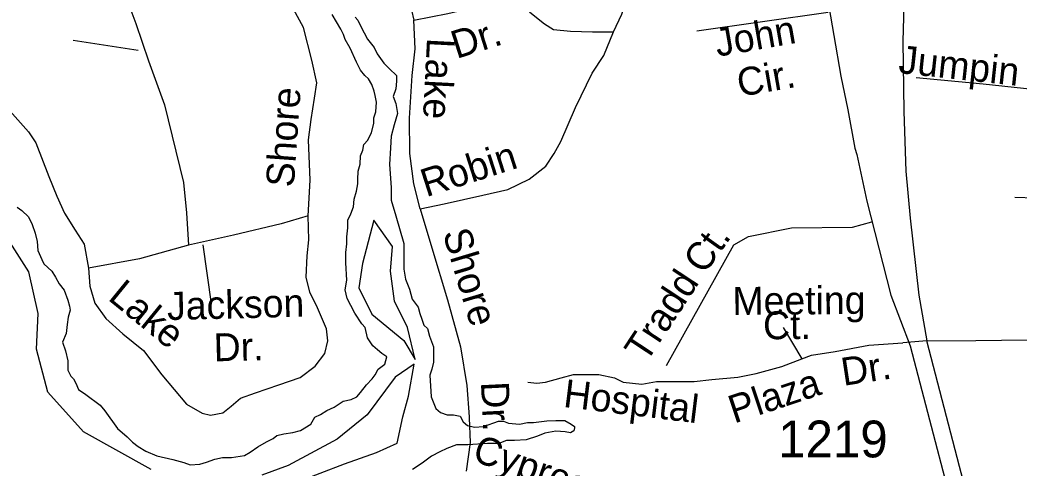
# Model space of a CAD drawing. Extents: x 2290055 to 2389491, y 66597 to 237875.
# Drawn here: x 2322022 to 2325414, y 168172 to 169694 of the extents above; entities that cross this region are included whole.
import ezdxf

# ---------------------------------------------------------------- set-up
doc = ezdxf.new("R2010")
doc.units = 0
for name, color, linetype in [('Exist Hydrographic Buffer Line', 7, 'Continuous'), ('Exist Hydrographic Lake Shore', 7, 'Continuous'), ('Exist Road Non-System Type 51', 7, 'Continuous'), ('Exist Road Non-System Type 51 Label', 7, 'Continuous'), ('Exist Road Secondary Type 51 Divided Attributed', 7, 'Continuous'), ('Exist Road Secondary Type 51 Number Label', 7, 'Continuous')]:
    doc.layers.add(name, color=color, linetype=linetype)

msp = doc.modelspace()

# ---------------------------------------------------------------- linework, layer by layer
at = {"layer": 'Exist Hydrographic Buffer Line'}
for points in [[(2322467.4, 168167.3), (2322237.8, 168295), (2322116.5, 168429), (2322078.3, 168575.9), (2322084.6, 168697.2), (2322052.7, 168837.7), (2321937.9, 169016.4)], [(2322958.7, 168122.6), (2323124.6, 168186.4), (2323233, 168224.7), (2323303.2, 168256.7), (2323322.3, 168346), (2323341.5, 168416.3), (2323360.6, 168524.8), (2323296.8, 168480.1), (2323201.1, 168352.4), (2323099, 168269.4), (2322933.2, 168180), (2322843.8, 168148.1)]]:
    msp.add_lwpolyline(points, dxfattribs=at)
msp.add_lwpolyline([(2323223.5, 169013.2), (2323185.2, 168866.4), (2323172.4, 168783.4), (2323217.1, 168694), (2323325.5, 168604.6), (2323363.8, 168540.8), (2323338.3, 168649.3), (2323293.6, 168738.7), (2323280.9, 168840.9), (2323287.3, 168923.9)], close=True, dxfattribs=at)
at = {"layer": 'Exist Hydrographic Lake Shore'}
for points in [[(2322541.5, 168201.3), (2322578.7, 168190.1), (2322600.2, 168182.2), (2322632.7, 168184.4), (2322655.7, 168191.2), (2322684.5, 168202.5), (2322709.7, 168208.1), (2322741, 168208.1), (2322784.5, 168214.9), (2322803.7, 168226.2), (2322830.2, 168244.2), (2322859, 168261.1), (2322881.7, 168272.4), (2322894, 168282.6), (2322918, 168288.2), (2322949.2, 168292.7), (2322974.5, 168299.5), (2323010.5, 168320.9), (2323023.7, 168344.6), (2323043, 168353.6), (2323064.7, 168367.2), (2323089.5, 168378.3), (2323120, 168398.8), (2323146.5, 168404.4), (2323165.7, 168413.4), (2323179, 168428.1), (2323199.5, 168454.1), (2323218.7, 168474.3), (2323228.2, 168487.9), (2323238, 168507.1), (2323260.7, 168525.1), (2323268, 168549.9), (2323251.2, 168561.2), (2323236.7, 168573.6), (2323220, 168587.2), (2323202, 168614.3), (2323194.7, 168649.2), (2323182.7, 168661.6), (2323159.7, 168697.7), (2323145.2, 168723.7), (2323133.2, 168747.4), (2323126, 168776.7), (2323132, 168809.4), (2323128.5, 168869.2), (2323128.5, 168904.2), (2323132, 168933.5), (2323132, 168957.2), (2323135.7, 168987.7), (2323135.7, 169013.6), (2323145.2, 169035.1), (2323155, 169058.8), (2323157.5, 169084.7), (2323164.5, 169111.8), (2323169.5, 169137.7), (2323169.5, 169152.4), (2323170.5, 169180.6), (2323177.7, 169204.3), (2323179, 169232.5), (2323186.2, 169251.7), (2323189.7, 169270.8), (2323203, 169285.5), (2323209, 169297.9), (2323216.2, 169310.3), (2323223.5, 169343.1), (2323223.5, 169361.1), (2323230.7, 169381.4), (2323233.2, 169414.1), (2323228.2, 169436.7), (2323224.7, 169451.4), (2323217.5, 169475.1), (2323205.5, 169494.2), (2323193.5, 169505.5), (2323179, 169523.6), (2323164.5, 169550.6), (2323143, 169598), (2323126, 169627.3), (2323121.2, 169644.3), (2323111.7, 169662.3), (2323082.7, 169712)], [(2323160.5, 169702.9), (2323170, 169692.8), (2323179.7, 169671.3), (2323202.5, 169628.5), (2323225.2, 169600.3), (2323235, 169578.8), (2323257.7, 169547.3), (2323277, 169528.1), (2323301.2, 169505.5), (2323301.2, 169486.3), (2323298.7, 169460.4), (2323289, 169433.3), (2323298.7, 169409.6), (2323304.7, 169375.8), (2323292.7, 169337.4), (2323283, 169299.1), (2323280.7, 169259.6), (2323277, 169203.2), (2323283, 169124.2), (2323283, 169081.3), (2323298.7, 169028.3), (2323325.2, 168934.7), (2323325.2, 168847.8), (2323331.2, 168813.9), (2323344.5, 168779), (2323354, 168745.1), (2323374, 168718.1), (2323380, 168696.6), (2323387.2, 168677.4), (2323393.2, 168657.1), (2323406.5, 168645.8), (2323412.5, 168619.9), (2323426.7, 168583.8), (2323426.7, 168531.9), (2323420.7, 168508.2), (2323413.7, 168486.8), (2323418.5, 168413.4)], [(2322013.2, 169057.6), (2322028.7, 169046.3), (2322051.7, 169024.9), (2322063.7, 168999), (2322073.5, 168969.6), (2322080.5, 168941.4), (2322083, 168911), (2322096.2, 168880.5), (2322103.5, 168865.8), (2322130, 168841), (2322143.2, 168820.7), (2322155.2, 168797), (2322172, 168775.6), (2322185.2, 168741.7), (2322190, 168721.4), (2322192.5, 168707.9), (2322186.5, 168684.2), (2322182.7, 168659.4), (2322179.2, 168628.9), (2322167.2, 168599.6), (2322176.7, 168570.2), (2322185.2, 168536.4), (2322185.2, 168504.8), (2322195, 168483.4), (2322204.5, 168474.3), (2322211.7, 168459.7), (2322221.2, 168438.3), (2322245.5, 168421.3), (2322294.7, 168385.2), (2322310.5, 168366.1), (2322353.7, 168306.3), (2322386.2, 168278.1), (2322404.2, 168260), (2322423.5, 168245.3), (2322450, 168229.5), (2322487.2, 168213.7), (2322541.5, 168201.3)], [(2323418.5, 168413.4), (2323434, 168374), (2323449.7, 168360.4), (2323472.5, 168352.5), (2323494.2, 168352.5), (2323517, 168348), (2323526.7, 168328.8), (2323542.2, 168316.4), (2323565.2, 168310.8), (2323596.5, 168313.1), (2323647, 168331.1), (2323664, 168331.1), (2323680.7, 168324.3), (2323718, 168320.9), (2323745.7, 168326.6), (2323766.2, 168326.6), (2323810.7, 168332.2), (2323842, 168333.3), (2323872, 168333.3), (2323893.7, 168320.9), (2323905.7, 168313.1), (2323905.7, 168308.5), (2323903.2, 168298.4), (2323891.2, 168291.6), (2323873.2, 168295), (2323842, 168297.2), (2323804.7, 168290.5), (2323779.5, 168280.3), (2323741, 168267.9), (2323701.2, 168265.7), (2323674.7, 168265.7), (2323648.2, 168255.5), (2323609.7, 168255.5), (2323543.5, 168251), (2323505, 168251), (2323471.5, 168238.6), (2323448.5, 168227.3), (2323419.7, 168212.6), (2323388.5, 168188.9), (2323354.7, 168166.4)]]:
    msp.add_lwpolyline(points, dxfattribs=at)
at = {"layer": 'Exist Road Non-System Type 51'}
msp.add_line((2325101.7, 168604.2), (2325020.3, 168597.1), dxfattribs=at)
for points in [[(2324038, 169653.9), (2324065.5, 169713.1), (2324094.2, 169802.2), (2324109, 169882.9), (2324129.2, 169927.7), (2324150.2, 169954.4), (2324229.5, 170023.5), (2324351.4, 170126.5), (2324450.3, 170206.5), (2324526, 170267.6), (2324560.5, 170300.8), (2324590.1, 170316.1), (2324620.6, 170323)], [(2321786.1, 170139.2), (2321794.8, 170067.3), (2321792.8, 169969.1), (2321772.4, 169880.3), (2321749.6, 169791.5), (2321747.9, 169735.3), (2321753.9, 169683.7), (2321774, 169632.3), (2321812.1, 169582), (2321894, 169485.1), (2321987.9, 169384.8), (2322050.8, 169313.4), (2322076.2, 169276.4), (2322120.8, 169161.9), (2322147.4, 169095.1), (2322173.6, 169038), (2322210.1, 168979.4), (2322239.8, 168932.6), (2322255.2, 168851.2)], [(2322320.6, 170126.2), (2322331.5, 170056.7), (2322355.4, 169909.7), (2322378.5, 169782.2), (2322416.3, 169681.7), (2322459.3, 169555.4), (2322513.2, 169405.6), (2322577.8, 169141.9), (2322587.8, 169038.3), (2322594.1, 168928.6)], [(2323000.4, 169028.7), (2323007.8, 169149.1), (2323002.3, 169286.7), (2323011.4, 169355.4), (2323022.7, 169427.7), (2323030.4, 169480.2), (2323013.6, 169557.3), (2322984.9, 169668.4), (2322922.6, 169783.8), (2322884.5, 169884.3), (2322861.1, 169969.4), (2322852.7, 170031.1), (2322869.5, 170113.8)], [(2323152.6, 170055.9), (2323180.6, 170040.1), (2323236.5, 169986.5), (2323280.8, 169928.2), (2323315.7, 169859.4), (2323336.3, 169796.2), (2323360, 169693.1)], [(2323360, 169693.1), (2323475.3, 169715.7), (2323596.3, 169744.4), (2323703.2, 169770.7)], [(2323703.2, 169770.7), (2323753.1, 169720.8), (2323802.9, 169680.7), (2323833.5, 169661.9), (2323891.9, 169656), (2323965.8, 169653.1), (2324038, 169653.9)], [(2324320.1, 169657.1), (2324766, 169719.8)], [(2323381.5, 169051.7), (2323360.1, 169137.1), (2323346.1, 169240.6), (2323345.3, 169360.4), (2323353.7, 169504.8), (2323363.9, 169595.4), (2323360, 169693.1)], [(2323381.5, 169051.7), (2323462.8, 169069), (2323594, 169098.1), (2323679.2, 169117.6), (2323751.6, 169152.6), (2323808, 169196.9), (2323836.1, 169240), (2323858.8, 169280.9), (2323908, 169396.8), (2323965.5, 169512.9), (2324005.1, 169572.6), (2324038, 169653.9)], [(2325064.7, 169498.3), (2325293, 169477.3), (2325429.4, 169461.6), (2325597.3, 169443.2), (2325699.7, 169411.7), (2325760, 169380.2), (2325786.3, 169356.5), (2325796.8, 169330.3), (2325796.8, 169293.5), (2325796.8, 169199), (2325783.6, 169151.7), (2325767.9, 169109.7), (2325757.4, 169091.3)], [(2325757.4, 169091.3), (2325744.3, 169086.1), (2325607.8, 169083.5), (2325400.6, 169091.3)], [(2322255.2, 168851.2), (2322259.6, 168789.4), (2322276, 168731.9), (2322313.8, 168679.6), (2322372, 168627.7), (2322442.2, 168570.5), (2322503.5, 168488.9), (2322587.6, 168388.2), (2322640.6, 168358.4), (2322669.1, 168351.3), (2322710.8, 168358.9), (2322739.8, 168382.4), (2322770.9, 168409.5), (2322822, 168427.6), (2322901, 168454.7), (2322974.2, 168479.6), (2323024.6, 168517.4), (2323057, 168560.6), (2323067.1, 168603.4), (2323063.5, 168645.2), (2323032.8, 168715.9), (2323006.7, 168769), (2322994.5, 168820.4), (2322997.9, 168892.7), (2323003.6, 168946.8), (2323000.4, 169028.7)], [(2323000.4, 169028.7), (2322909.6, 169001.2), (2322747, 168962.6), (2322594.1, 168928.6)], [(2323381.5, 169051.7), (2323420.9, 168919.3), (2323473.8, 168743.2), (2323518.2, 168583.2), (2323539.5, 168451.7), (2323547.6, 168346.1), (2323547.7, 168341.9)], [(2324217.5, 168520.1), (2324445.7, 168929.6), (2324495.6, 168958.5), (2324642.5, 168987.4), (2324848.7, 168989.5), (2324914.6, 169008.6)], [(2322594.1, 168928.6), (2322427.9, 168882), (2322255.2, 168851.2)], [(2324613.6, 168649.3), (2324677.4, 168542.9)], [(2324677.4, 168542.9), (2324709.6, 168555.3), (2324789.8, 168567.2), (2324905, 168589.3), (2325020.3, 168597.1)], [(2325101.7, 168604.2), (2325267.4, 168604.9), (2325441.8, 168607.1)], [(2323747.2, 168463.1), (2323776.9, 168460.1), (2323806.6, 168463.1), (2323860, 168478), (2323901.6, 168489.9), (2323943.2, 168489.9), (2323987.8, 168489.9), (2324041.2, 168478), (2324070.9, 168463.1), (2324133.3, 168457.2), (2324183.8, 168466.1), (2324311.5, 168466.1), (2324370.9, 168472), (2324460.1, 168481), (2324522.4, 168492.8), (2324608.6, 168516.6), (2324677.4, 168542.9)], [(2323547.7, 168341.9), (2323551.1, 168258.2), (2323536.8, 168161.5)]]:
    msp.add_lwpolyline(points, dxfattribs=at)
at = {"layer": 'Exist Road Non-System Type 51 Label'}
for points in [[(2322202.9, 169625.6), (2322424.2, 169591.3)], [(2322672.6, 168729.8), (2322644.6, 168929.7)]]:
    msp.add_lwpolyline(points, dxfattribs=at)
at = {"layer": 'Exist Road Secondary Type 51 Divided Attributed'}
for points in [[(2324587.1, 174891.3), (2324616.5, 174608), (2324645.1, 174358.5), (2324671.1, 174132), (2324684.1, 174003.3), (2324733.5, 173512.9), (2324773.3, 173194.1), (2324802.8, 172913), (2324838.3, 172584.2), (2324879, 172237.2), (2324890.3, 172131.9), (2324984.7, 171258.2), (2325018.5, 170889.5), (2325029.8, 170705.4), (2325039.3, 170513.1), (2325040.2, 170358.4), (2325029.8, 169983.7), (2325020.3, 169622), (2325022.9, 169383.3), (2325030.6, 169180.1), (2325045.4, 169020.7), (2325074, 168759.1), (2325101.7, 168604.2)], [(2324304.8, 173834.3), (2324308.8, 173795.3), (2324326.3, 173634.4), (2324347, 173444.6), (2324371.4, 173219.9), (2324397.4, 172975.3), (2324442.9, 172568.9), (2324451, 172488.4), (2324455.1, 172461.6), (2324468.9, 172331.6), (2324507.9, 171955.7), (2324586.4, 171238), (2324655.4, 170611), (2324696.5, 170261.1), (2324726.6, 170016.1), (2324763.1, 169773.1), (2324785.5, 169641), (2324809.1, 169502.4), (2324833.4, 169388.7), (2324857.4, 169258.6), (2324863.5, 169236.3), (2324897.6, 169078.6), (2324978.9, 168758.8), (2325044.3, 168586.9)], [(2325044.3, 168586.9), (2325241.1, 167837.5), (2325383.3, 167304.6), (2325491.5, 166909.8), (2325623.1, 166387.5), (2325733.4, 165967.2), (2325792.8, 165742.2), (2325862.9, 165488.1), (2325930.8, 165227), (2325996.6, 165016.8), (2326081.4, 164764.2), (2326303.8, 164080.2), (2326386.4, 163815.6), (2326472.5, 163556.7), (2326525.6, 163386.5), (2326589.3, 163173.5)], [(2326636, 163184.7), (2326572.3, 163397.9), (2326519.2, 163568.1), (2326433.1, 163826.9), (2326350.5, 164091.6), (2326134.6, 164795.2), (2326047.9, 165069.7), (2325985.5, 165280.9), (2325897.3, 165589.1), (2325719.1, 166252.3), (2325640.4, 166578.4), (2325592.2, 166750.3), (2325491, 167134.2), (2325430, 167375.8), (2325356.2, 167629.6), (2325212.2, 168176.7), (2325101.7, 168604.2)]]:
    msp.add_lwpolyline(points, dxfattribs=at)

# ---------------------------------------------------------------- texts
at = {"layer": 'Exist Road Non-System Type 51 Label'}
for s, rotation, p in [('Dr.', 17.6299, (2323504.6, 169561)), ('John', 9.9348, (2324390.5, 169568.6)), ('Lake', 267.0728, (2323404.7, 169634)), ('Jumpin ', 353.8136, (2325002.8, 169513.9)), ('Cir.', 9.9348, (2324466, 169432.5)), ('Shore', 85.9201, (2322951.9, 169123.7)), ('Robin', 17.7225, (2323401.5, 169091.5)), ('Shore', 286.7237, (2323456.9, 168970.3)), ('Ct.', 54.404, (2324345.5, 168826.3)), ('Tradd', 56.628, (2324148.4, 168526.1)), ('Lake', 320.8326, (2322317.6, 168745.6)), ('Meeting', 0.4635, (2324441.7, 168691.6)), ('Jackson', 1.4423, (2322522.8, 168674.3)), ('Ct.', 0.4635, (2324545.7, 168609)), ('Dr.', 1.4423, (2322681.1, 168534)), ('Dr.', 8.6226, (2324818.1, 168450.8)), ('Plaza', 18.4493, (2324447.4, 168322.6)), ('Dr.', 272.8853, (2323587.2, 168463.5)), ('Hospital', 353.0414, (2323864.7, 168379.6)), ('Cypress', 340.4305, (2323554, 168198.3))]:
    msp.add_text(s, height=95, rotation=rotation, dxfattribs=at).set_placement(p)
at = {"layer": 'Exist Road Secondary Type 51 Number Label'}
msp.add_text('1219', height=125, dxfattribs=at).set_placement((2324596.7, 168208))

doc.saveas('drawing.dxf')
